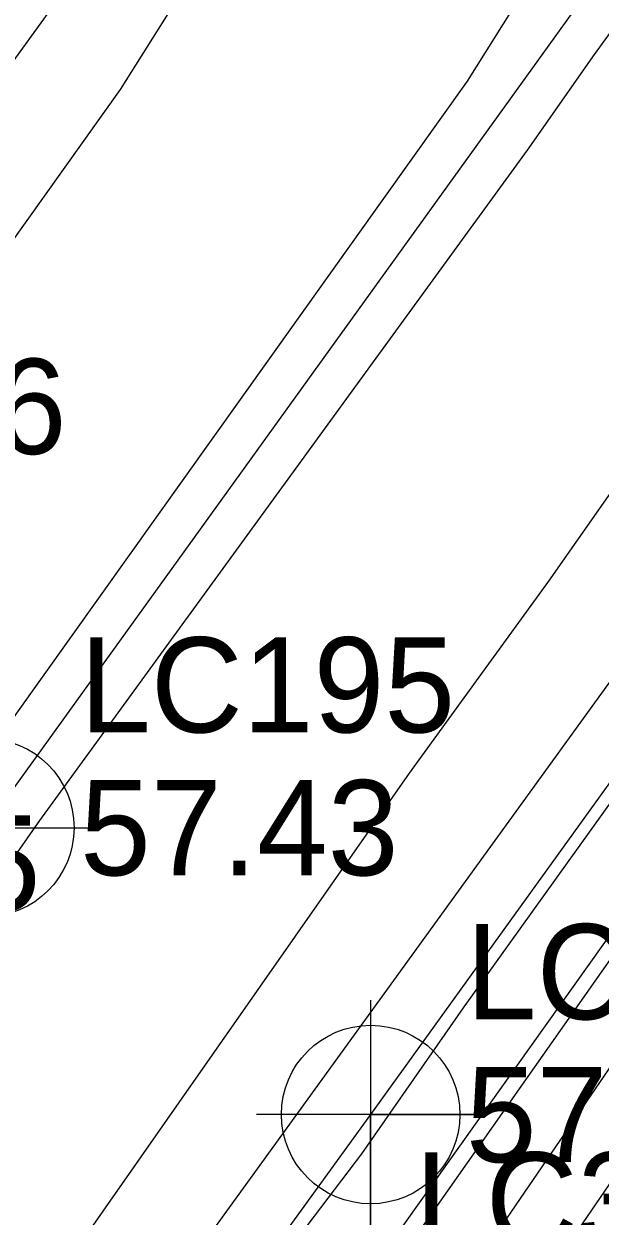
# Model space of a CAD drawing. Extents: x 2188792 to 2191981, y 386090 to 389710.
# Drawn here: x 2190050.53 to 2190065.66, y 387484.06 to 387515.36 of the extents above; entities that cross this region are included whole.
import ezdxf

# ---------------------------------------------------------------- set-up
doc = ezdxf.new("R2010")
doc.units = 0
for name, color, linetype in [('DTM Contours Major', 7, 'Continuous'), ('DTM Contours Minor', 7, 'Continuous'), ('Exist DTM Breakline', 7, 'Continuous'), ('Exist DTM Breakline Cogo Comment', 7, 'Continuous'), ('Exist DTM Breakline Cogo Number', 7, 'Continuous'), ('Exist Roads EOP', 7, 'Continuous'), ('Exist Roads EOP Cogo Elevation', 7, 'Continuous'), ('Exist Roads EOP Cogo Number', 7, 'Continuous'), ('Exist Roads EOP Cogo Point CELL', 7, 'Continuous'), ('Exist Roads EOT', 7, 'Continuous'), ('Exist Roads EOT Cogo Elevation', 7, 'Continuous'), ('Exist Roads EOT Cogo Number', 7, 'Continuous'), ('Exist Roads EOT Cogo Point CELL', 7, 'Continuous')]:
    doc.layers.add(name, color=color, linetype=linetype)

msp = doc.modelspace()

# ---------------------------------------------------------------- linework, layer by layer
at = {"layer": 'DTM Contours Major'}
msp.add_lwpolyline([(2189985.275, 387383.669), (2189994.24, 387397.334), (2190000.542, 387406.584), (2190005.068, 387412.932), (2190013.175, 387425.126), (2190018.833, 387434.036), (2190019.851, 387435.22), (2190023.561, 387439.509), (2190030.225, 387447.562), (2190040.144, 387460.464), (2190042.779, 387463.794), (2190047.272, 387469.736), (2190059.404, 387485.693), (2190062.073, 387489.527), (2190073.957, 387506.082), (2190075.657, 387508.517), (2190091.037, 387529.933), (2190091.267, 387530.33), (2190091.329, 387530.517), (2190091.393, 387530.607), (2190108.388, 387554.062)], dxfattribs=at)
at = {"layer": 'DTM Contours Minor'}
for points in [[(2189955.308, 387371.872), (2189966.747, 387385.386), (2189969.936, 387388.826), (2189985.972, 387407.987), (2189987.388, 387410.082), (2189997.235, 387426.377), (2190000.201, 387430.738), (2190011.219, 387448.654), (2190017.983, 387459.688), (2190025.097, 387470.227), (2190031.989, 387481.689), (2190038.237, 387491.023), (2190049.61, 387508.8), (2190053.061, 387513.633), (2190063.181, 387529.704), (2190065.491, 387532.944), (2190080.791, 387553.075)], [(2189991.5, 387387.944), (2190006.309, 387407.959), (2190009.862, 387412.875), (2190024.083, 387432.111), (2190024.846, 387433.166), (2190027.155, 387436.291), (2190041.613, 387456.61), (2190044.615, 387460.675), (2190057.101, 387478.28), (2190058.7, 387480.441), (2190060.418, 387482.951), (2190075.921, 387505.01), (2190076.691, 387506.131), (2190089.632, 387524.531), (2190091.732, 387528.156), (2190092.365, 387530.057), (2190093.008, 387530.971), (2190108.057, 387551.739)], [(2189998.486, 387394.909), (2190007.419, 387406.982), (2190016.684, 387419.801), (2190025.109, 387431.197), (2190026.917, 387433.7), (2190028.281, 387435.545), (2190036.815, 387447.54), (2190045.891, 387459.829), (2190052.965, 387469.804), (2190060.087, 387479.431), (2190067.74, 387490.608), (2190077.205, 387504.075), (2190082.418, 387511.662), (2190090.831, 387523.625), (2190092.196, 387525.982), (2190093.401, 387529.596), (2190094.623, 387531.335), (2190107.725, 387549.417)], [(2189990.911, 387381.736), (2190005.473, 387401.874), (2190008.529, 387406.005), (2190023.505, 387426.727), (2190026.134, 387430.283), (2190028.989, 387434.234), (2190029.406, 387434.799), (2190032.018, 387438.47), (2190047.166, 387458.984), (2190048.83, 387461.329), (2190061.474, 387478.421), (2190075.063, 387498.265), (2190078.489, 387503.14), (2190088.144, 387517.193), (2190092.031, 387522.719), (2190092.661, 387523.808), (2190094.437, 387529.136), (2190096.239, 387531.699), (2190107.394, 387547.094)], [(2190090.433, 387538.558), (2190081.858, 387525.513), (2190076.832, 387518.603), (2190064.309, 387500.724), (2190060.643, 387495.686), (2190050.609, 387481.34), (2190045.922, 387475.444), (2190032.722, 387460.512), (2190025.807, 387451.7), (2190018.593, 387443.361), (2190005.665, 387428.328), (2190000.783, 387420.64), (2189989.434, 387408.614), (2189987.654, 387405.624), (2189978.015, 387387.397), (2189970.823, 387375.147), (2189965.311, 387365.046), (2189957.256, 387351.588)], [(2190078.772, 387537.414), (2190063.592, 387516.122), (2190062.167, 387513.859), (2190049.516, 387496.136), (2190048.045, 387493.838), (2190034.215, 387473.177), (2190049.645, 387492.586), (2190050.943, 387494.441), (2190063.751, 387512.041), (2190065.514, 387514.559), (2190081.303, 387536.264)]]:
    msp.add_lwpolyline(points, dxfattribs=at)
at = {"layer": 'Exist DTM Breakline'}
msp.add_lwpolyline([(2189987.902, 387384.357), (2190026.315, 387436.848), (2190058.298, 387480.734), (2190089.535, 387524.604)], dxfattribs=at)
at = {"layer": 'Exist Roads EOP'}
msp.add_lwpolyline([(2190335.128, 387868.989), (2190306.373, 387829.271), (2190274.581, 387784.921), (2190245.133, 387744.071), (2190214.553, 387701.741), (2190184.89, 387660.475), (2190157.493, 387622.204), (2190126.048, 387578.501), (2190091.216, 387530.568), (2190059.634, 387486.726), (2190026.932, 387441.783), (2189997.689, 387401.032), (2189957.023, 387344.154), (2189927.908, 387303.922), (2189889.008, 387250.224), (2189856.606, 387205.5), (2189825.68, 387162.612), (2189795.668, 387120.822), (2189765.955, 387079.619), (2189734.998, 387036.704), (2189703.849, 386993.356), (2189673.984, 386951.979), (2189643.253, 386909.427)], dxfattribs=at)
at = {"layer": 'Exist Roads EOP Cogo Point CELL'}
msp.add_lwpolyline([(2190059.634, 387489.726), (2190059.634, 387483.726), (2190059.634, 387486.726), (2190062.634, 387486.726), (2190056.634, 387486.726)], dxfattribs=at)
msp.add_circle((2190059.634, 387486.726), 2.344, dxfattribs=at)
at = {"layer": 'Exist Roads EOT'}
for points in [[(2189910.407, 387320.236), (2189942.075, 387364.22), (2189970.438, 387403.768), (2190000.916, 387446.161), (2190032.053, 387489.248), (2190063.107, 387532.142), (2190093.978, 387574.79), (2190125.104, 387617.946), (2190155.102, 387659.638), (2190185.949, 387702.484), (2190216.886, 387745.11), (2190247.602, 387787.3), (2190276.876, 387828.015), (2190303.928, 387865.67), (2190323.039, 387892.195)], [(2190333.162, 387868.755), (2190301.785, 387825.12), (2190269.645, 387780.315), (2190237.827, 387736.49), (2190205.816, 387692.275), (2190173.845, 387647.822), (2190143.211, 387605.324), (2190112.772, 387563.076), (2190082.117, 387520.492), (2190050.947, 387477.405), (2190019.959, 387434.524), (2189989.253, 387391.986)], [(2190174.375, 387667.889), (2190147.471, 387630.495), (2190115.247, 387585.778), (2190081.202, 387538.232), (2190049.502, 387494.256), (2190017.538, 387450.182), (2189987.334, 387408.357), (2189946.666, 387352.019), (2189917.402, 387311.129), (2189878.955, 387257.772), (2189846.565, 387212.819), (2189815.837, 387170.306), (2189785.374, 387128.351), (2189755.717, 387086.921), (2189724.953, 387044.041), (2189693.727, 387000.805), (2189663.933, 386959.217), (2189633.425, 386917.196)]]:
    msp.add_lwpolyline(points, dxfattribs=at)
at = {"layer": 'Exist Roads EOT Cogo Point CELL'}
msp.add_lwpolyline([(2190049.502, 387497.256), (2190049.502, 387491.256), (2190049.502, 387494.256), (2190046.502, 387494.256), (2190052.502, 387494.256)], dxfattribs=at)
msp.add_circle((2190049.502, 387494.256), 2.344, dxfattribs=at)

# ---------------------------------------------------------------- texts
at = {"layer": 'Exist DTM Breakline Cogo Comment'}
msp.add_text('*EL4005', height=2.5, dxfattribs=at).set_placement((2190038.136, 387492.082))
at = {"layer": 'Exist DTM Breakline Cogo Number'}
msp.add_text('LC35', height=2.5, dxfattribs=at).set_placement((2190060.798, 387483.234))
at = {"layer": 'Exist Roads EOP Cogo Elevation'}
msp.add_text('57.03', height=2.5, dxfattribs=at).set_placement((2190062.134, 387485.476))
at = {"layer": 'Exist Roads EOP Cogo Number'}
for s, p in [('LC196', (2190041.796, 387504.068)), ('LC194', (2190062.134, 387489.226))]:
    msp.add_text(s, height=2.5, dxfattribs=at).set_placement(p)
at = {"layer": 'Exist Roads EOT Cogo Elevation'}
msp.add_text('57.43', height=2.5, dxfattribs=at).set_placement((2190052.002, 387493.006))
at = {"layer": 'Exist Roads EOT Cogo Number'}
msp.add_text('LC195', height=2.5, dxfattribs=at).set_placement((2190052.002, 387496.756))

doc.saveas('drawing.dxf')
